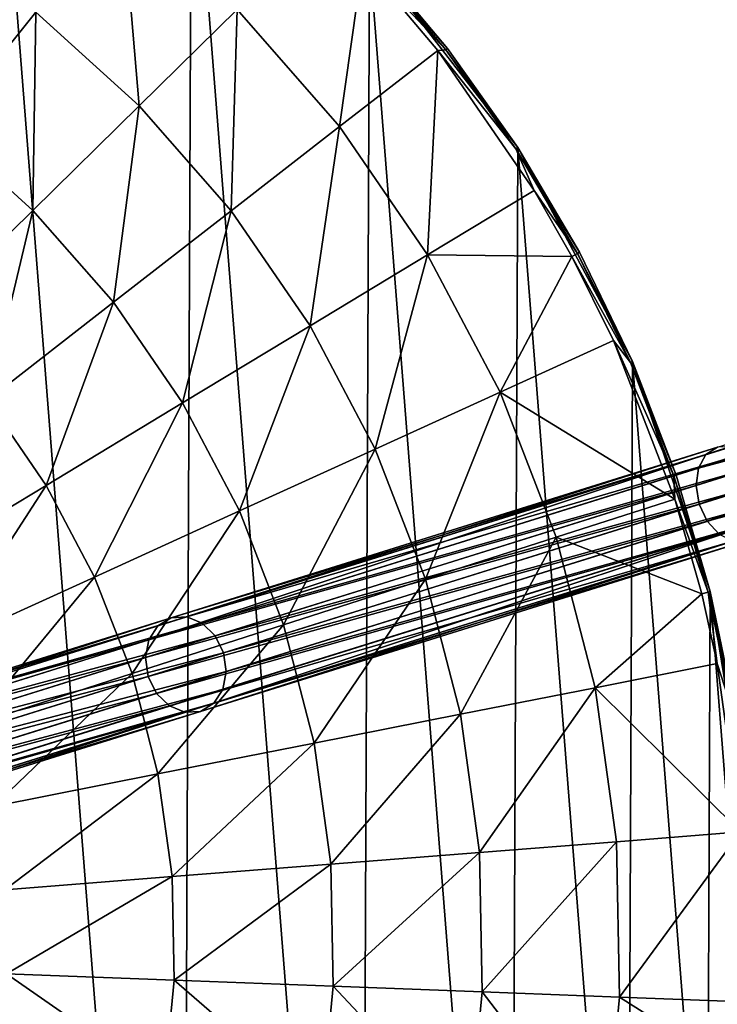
# Model space of a CAD drawing. Header units: millimetres. Extents: x 64 to 3333, y 103 to 3347.
# Tile 374 of 519: x 1765 to 1800, y 1775 to 1825. Entities that reach past the tile are written whole.
import ezdxf

# ---------------------------------------------------------------- set-up
doc = ezdxf.new("R2010")
doc.units = ezdxf.units.MM
doc.header["$LTSCALE"] = 25.4
doc.layers.get('0').update_dxf_attribs({"true_color": 0xff5454})

# ---------------------------------------------------------------- blocks, each defined once
blk = doc.blocks.new('SPIDER-6785-9743.STL')
at = {"color": 0}
mesh = blk.add_polyface(dxfattribs=at)
corners = [(1654.298, 1759.693, 1405.814), (1652.364, 1784.306, 1405.814), (1652.311, 1771.919, 1405.814), (1654.454, 1796.515, 1405.814), (1658.271, 1747.96, 1405.814), (1658.526, 1808.214, 1405.814), (1664.12, 1737.042, 1405.814), (1664.467, 1819.083, 1405.814), (1671.687, 1727.234, 1405.814), (1672.116, 1828.826, 1405.814), (1680.765, 1718.807, 1405.814), (1681.265, 1837.177, 1405.814), (1691.106, 1711.988, 1405.814), (1691.664, 1843.908, 1405.814), (1702.429, 1706.964, 1405.814), (1703.028, 1848.835, 1405.814), (1714.423, 1703.873, 1405.814), (1715.049, 1851.825, 1405.814), (1726.764, 1702.797, 1405.814), (1727.398, 1852.796, 1405.814), (1739.112, 1703.768, 1405.814), (1739.738, 1851.721, 1405.814), (1751.133, 1706.758, 1405.814), (1751.733, 1848.63, 1405.814), (1762.498, 1711.686, 1405.814), (1763.055, 1843.606, 1405.814), (1772.896, 1718.417, 1405.814), (1773.396, 1836.787, 1405.814), (1782.045, 1726.768, 1405.814), (1782.474, 1828.359, 1405.814), (1789.694, 1736.511, 1405.814), (1790.041, 1818.552, 1405.814), (1795.636, 1747.38, 1405.814), (1795.89, 1807.633, 1405.814), (1799.707, 1759.078, 1405.814), (1799.863, 1795.901, 1405.814), (1801.798, 1771.288, 1405.814), (1801.85, 1783.674, 1405.814)]
mesh.append_faces([[corners[k] for k in face] for face in [(0, 1, 2), (35, 36, 37)]], dxfattribs={"vtx0": -1, "color": 0})
mesh.append_faces([[corners[k] for k in face] for face in [(1, 0, 3), (3, 4, 5), (5, 6, 7), (7, 8, 9), (9, 10, 11), (11, 12, 13), (13, 14, 15), (15, 16, 17), (17, 18, 19), (19, 20, 21), (21, 22, 23), (23, 24, 25), (25, 26, 27), (27, 28, 29), (29, 30, 31), (31, 32, 33), (33, 34, 35)]], dxfattribs={"vtx0": -1, "vtx1": -1, "color": 0})
mesh.append_faces([[corners[k] for k in face] for face in [(3, 0, 4), (5, 4, 6), (7, 6, 8), (9, 8, 10), (11, 10, 12), (13, 12, 14), (15, 14, 16), (17, 16, 18), (19, 18, 20), (21, 20, 22), (23, 22, 24), (25, 24, 26), (27, 26, 28), (29, 28, 30), (31, 30, 32), (33, 32, 34), (35, 34, 36)]], dxfattribs={"vtx0": -1, "vtx2": -1, "color": 0})
mesh = blk.add_polyface(dxfattribs=at)
corners = [(1769.852, 1830.92, 1389.832), (1770.729, 1820.682, 1383.503), (1765.455, 1825.46, 1383.503), (1775.73, 1825.595, 1389.832)]
mesh.append_faces([[corners[k] for k in face] for face in [(0, 1, 2), (1, 0, 3)]], dxfattribs={"vtx0": -1, "color": 0})
mesh = blk.add_polyface(dxfattribs=at)
corners = [(1759.663, 1829.592, 1383.503), (1760.686, 1819.536, 1377.905), (1755.613, 1823.155, 1377.905), (1765.455, 1825.46, 1383.503)]
mesh.append_faces([[corners[k] for k in face] for face in [(0, 1, 2), (1, 0, 3)]], dxfattribs={"vtx0": -1, "color": 0})
mesh = blk.add_polyface(dxfattribs=at)
corners = [(1782.139, 1828.054, 1396.826), (1780.95, 1819.624, 1389.832), (1775.73, 1825.595, 1389.832)]
mesh.append_faces([[corners[k] for k in face] for face in [(0, 1, 2)]], dxfattribs={"color": 0})
mesh = blk.add_polyface(dxfattribs=at)
corners = [(1785.961, 1823.516, 1396.826), (1780.95, 1819.624, 1389.832), (1782.139, 1828.054, 1396.826)]
mesh.append_faces([[corners[k] for k in face] for face in [(0, 1, 2)]], dxfattribs={"color": 0})
mesh = blk.add_polyface(dxfattribs=at)
corners = [(1782.388, 1828.281, 1397.421), (1786.368, 1823.541, 1397.421), (1782.139, 1828.054, 1396.826)]
mesh.append_faces([[corners[k] for k in face] for face in [(0, 1, 2)]], dxfattribs={"color": 0})
mesh = blk.add_polyface(dxfattribs=at)
corners = [(1782.139, 1828.054, 1396.826), (1786.368, 1823.541, 1397.421), (1785.961, 1823.516, 1396.826)]
mesh.append_faces([[corners[k] for k in face] for face in [(0, 1, 2)]], dxfattribs={"color": 0})
mesh = blk.add_polyface(dxfattribs=at)
corners = [(1782.388, 1828.281, 1397.421), (1786.46, 1823.612, 1398.095), (1786.368, 1823.541, 1397.421), (1782.474, 1828.359, 1398.095)]
mesh.append_faces([[corners[k] for k in face] for face in [(0, 1, 2), (1, 0, 3)]], dxfattribs={"vtx0": -1, "color": 0})
mesh = blk.add_polyface(dxfattribs=at)
corners = [(1782.474, 1828.359, 1405.814), (1786.46, 1823.612, 1398.095), (1782.474, 1828.359, 1398.095)]
mesh.append_faces([[corners[k] for k in face] for face in [(0, 1, 2)]], dxfattribs={"color": 0})
mesh = blk.add_polyface(dxfattribs=at)
corners = [(1782.474, 1828.359, 1405.814), (1790.041, 1818.552, 1405.814), (1786.46, 1823.612, 1398.095)]
mesh.append_faces([[corners[k] for k in face] for face in [(0, 1, 2)]], dxfattribs={"color": 0})
mesh = blk.add_polyface(dxfattribs=at)
corners = [(1775.73, 1825.595, 1389.832), (1775.413, 1815.325, 1383.503), (1770.729, 1820.682, 1383.503), (1780.95, 1819.624, 1389.832)]
mesh.append_faces([[corners[k] for k in face] for face in [(0, 1, 2), (1, 0, 3)]], dxfattribs={"vtx0": -1, "color": 0})
mesh = blk.add_polyface(dxfattribs=at)
corners = [(1765.455, 1825.46, 1383.503), (1765.304, 1815.352, 1377.905), (1760.686, 1819.536, 1377.905), (1770.729, 1820.682, 1383.503)]
mesh.append_faces([[corners[k] for k in face] for face in [(0, 1, 2), (1, 0, 3)]], dxfattribs={"vtx0": -1, "color": 0})
mesh = blk.add_polyface(dxfattribs=at)
corners = [(1786.368, 1823.541, 1397.421), (1789.943, 1818.489, 1397.421), (1785.961, 1823.516, 1396.826)]
mesh.append_faces([[corners[k] for k in face] for face in [(0, 1, 2)]], dxfattribs={"color": 0})
mesh = blk.add_polyface(dxfattribs=at)
corners = [(1786.368, 1823.541, 1397.421), (1790.041, 1818.552, 1398.095), (1789.943, 1818.489, 1397.421), (1786.46, 1823.612, 1398.095)]
mesh.append_faces([[corners[k] for k in face] for face in [(0, 1, 2), (1, 0, 3)]], dxfattribs={"vtx0": -1, "color": 0})
mesh = blk.add_polyface(dxfattribs=at)
corners = [(1786.46, 1823.612, 1398.095), (1790.041, 1818.552, 1405.814), (1790.041, 1818.552, 1398.095)]
mesh.append_faces([[corners[k] for k in face] for face in [(0, 1, 2)]], dxfattribs={"color": 0})
mesh = blk.add_polyface(dxfattribs=at)
corners = [(1785.961, 1823.516, 1396.826), (1785.441, 1813.088, 1389.832), (1780.95, 1819.624, 1389.832), (1790.871, 1816.371, 1396.826)]
mesh.append_faces([[corners[k] for k in face] for face in [(0, 1, 2), (1, 0, 3)]], dxfattribs={"vtx0": -1, "color": 0})
mesh = blk.add_polyface(dxfattribs=at)
corners = [(1785.961, 1823.516, 1396.826), (1789.943, 1818.489, 1397.421), (1790.871, 1816.371, 1396.826)]
mesh.append_faces([[corners[k] for k in face] for face in [(0, 1, 2)]], dxfattribs={"color": 0})
mesh = blk.add_polyface(dxfattribs=at)
corners = [(1770.729, 1820.682, 1383.503), (1769.405, 1810.661, 1377.905), (1765.304, 1815.352, 1377.905), (1775.413, 1815.325, 1383.503)]
mesh.append_faces([[corners[k] for k in face] for face in [(0, 1, 2), (1, 0, 3)]], dxfattribs={"vtx0": -1, "color": 0})
mesh = blk.add_polyface(dxfattribs=at)
corners = [(1760.686, 1819.536, 1377.905), (1759.508, 1809.657, 1373.091), (1755.59, 1813.207, 1373.091), (1765.304, 1815.352, 1377.905)]
mesh.append_faces([[corners[k] for k in face] for face in [(0, 1, 2), (1, 0, 3)]], dxfattribs={"vtx0": -1, "color": 0})
mesh = blk.add_polyface(dxfattribs=at)
corners = [(1780.95, 1819.624, 1389.832), (1779.443, 1809.46, 1383.503), (1775.413, 1815.325, 1383.503), (1785.441, 1813.088, 1389.832)]
mesh.append_faces([[corners[k] for k in face] for face in [(0, 1, 2), (1, 0, 3)]], dxfattribs={"vtx0": -1, "color": 0})
mesh = blk.add_polyface(dxfattribs=at)
corners = [(1789.943, 1818.489, 1397.421), (1793.191, 1813.214, 1398.095), (1793.088, 1813.159, 1397.421), (1790.041, 1818.552, 1398.095)]
mesh.append_faces([[corners[k] for k in face] for face in [(0, 1, 2), (1, 0, 3)]], dxfattribs={"vtx0": -1, "color": 0})
mesh = blk.add_polyface(dxfattribs=at)
corners = [(1790.041, 1818.552, 1405.814), (1795.89, 1807.633, 1405.814), (1795.89, 1807.633, 1398.095)]
mesh.append_faces([[corners[k] for k in face] for face in [(0, 1, 2)]], dxfattribs={"color": 0})
mesh = blk.add_polyface(dxfattribs=at)
corners = [(1790.041, 1818.552, 1405.814), (1795.89, 1807.633, 1398.095), (1793.191, 1813.214, 1398.095)]
mesh.append_faces([[corners[k] for k in face] for face in [(0, 1, 2)]], dxfattribs={"color": 0})
mesh = blk.add_polyface(dxfattribs=at)
corners = [(1790.041, 1818.552, 1405.814), (1793.191, 1813.214, 1398.095), (1790.041, 1818.552, 1398.095)]
mesh.append_faces([[corners[k] for k in face] for face in [(0, 1, 2)]], dxfattribs={"color": 0})
mesh = blk.add_polyface(dxfattribs=at)
corners = [(1789.943, 1818.489, 1397.421), (1793.088, 1813.159, 1397.421), (1790.871, 1816.371, 1396.826)]
mesh.append_faces([[corners[k] for k in face] for face in [(0, 1, 2)]], dxfattribs={"color": 0})
mesh = blk.add_polyface(dxfattribs=at)
corners = [(1792.792, 1813, 1396.826), (1785.441, 1813.088, 1389.832), (1790.871, 1816.371, 1396.826)]
mesh.append_faces([[corners[k] for k in face] for face in [(0, 1, 2)]], dxfattribs={"color": 0})
mesh = blk.add_polyface(dxfattribs=at)
corners = [(1790.871, 1816.371, 1396.826), (1793.088, 1813.159, 1397.421), (1792.792, 1813, 1396.826)]
mesh.append_faces([[corners[k] for k in face] for face in [(0, 1, 2)]], dxfattribs={"color": 0})
mesh = blk.add_polyface(dxfattribs=at)
corners = [(1765.304, 1815.352, 1377.905), (1762.988, 1805.677, 1373.091), (1759.508, 1809.657, 1373.091), (1769.405, 1810.661, 1377.905)]
mesh.append_faces([[corners[k] for k in face] for face in [(0, 1, 2), (1, 0, 3)]], dxfattribs={"vtx0": -1, "color": 0})
mesh = blk.add_polyface(dxfattribs=at)
corners = [(1775.413, 1815.325, 1383.503), (1772.934, 1805.525, 1377.905), (1769.405, 1810.661, 1377.905), (1779.443, 1809.46, 1383.503)]
mesh.append_faces([[corners[k] for k in face] for face in [(0, 1, 2), (1, 0, 3)]], dxfattribs={"vtx0": -1, "color": 0})
mesh = blk.add_polyface(dxfattribs=at)
corners = [(1785.441, 1813.088, 1389.832), (1782.765, 1803.167, 1383.503), (1779.443, 1809.46, 1383.503), (1789.144, 1806.074, 1389.832)]
mesh.append_faces([[corners[k] for k in face] for face in [(0, 1, 2), (1, 0, 3)]], dxfattribs={"vtx0": -1, "color": 0})
mesh = blk.add_polyface(dxfattribs=at)
corners = [(1792.792, 1813, 1396.826), (1789.144, 1806.074, 1389.832), (1785.441, 1813.088, 1389.832)]
mesh.append_faces([[corners[k] for k in face] for face in [(0, 1, 2)]], dxfattribs={"color": 0})
mesh = blk.add_polyface(dxfattribs=at)
corners = [(1794.918, 1808.705, 1396.826), (1789.144, 1806.074, 1389.832), (1792.792, 1813, 1396.826)]
mesh.append_faces([[corners[k] for k in face] for face in [(0, 1, 2)]], dxfattribs={"color": 0})
mesh = blk.add_polyface(dxfattribs=at)
corners = [(1793.088, 1813.159, 1397.421), (1795.783, 1807.587, 1397.421), (1792.792, 1813, 1396.826)]
mesh.append_faces([[corners[k] for k in face] for face in [(0, 1, 2)]], dxfattribs={"color": 0})
mesh = blk.add_polyface(dxfattribs=at)
corners = [(1792.792, 1813, 1396.826), (1795.783, 1807.587, 1397.421), (1794.918, 1808.705, 1396.826)]
mesh.append_faces([[corners[k] for k in face] for face in [(0, 1, 2)]], dxfattribs={"color": 0})
mesh = blk.add_polyface(dxfattribs=at)
corners = [(1793.088, 1813.159, 1397.421), (1795.89, 1807.633, 1398.095), (1795.783, 1807.587, 1397.421), (1793.191, 1813.214, 1398.095)]
mesh.append_faces([[corners[k] for k in face] for face in [(0, 1, 2), (1, 0, 3)]], dxfattribs={"vtx0": -1, "color": 0})
mesh = blk.add_polyface(dxfattribs=at)
corners = [(1769.405, 1810.661, 1377.905), (1765.982, 1801.32, 1373.091), (1762.988, 1805.677, 1373.091), (1772.934, 1805.525, 1377.905)]
mesh.append_faces([[corners[k] for k in face] for face in [(0, 1, 2), (1, 0, 3)]], dxfattribs={"vtx0": -1, "color": 0})
mesh = blk.add_polyface(dxfattribs=at)
corners = [(1779.443, 1809.46, 1383.503), (1775.844, 1800.014, 1377.905), (1772.934, 1805.525, 1377.905), (1782.765, 1803.167, 1383.503)]
mesh.append_faces([[corners[k] for k in face] for face in [(0, 1, 2), (1, 0, 3)]], dxfattribs={"vtx0": -1, "color": 0})
mesh = blk.add_polyface(dxfattribs=at)
corners = [(1799.641, 1802.889, 1224.807), (1819.405, 1809.264, 1207.321), (1818.876, 1808.899, 1206.587), (1800.224, 1803.27, 1225.489)]
mesh.append_faces([[corners[k] for k in face] for face in [(0, 1, 2), (1, 0, 3)]], dxfattribs={"vtx0": -1, "color": 0})
mesh = blk.add_polyface(dxfattribs=at)
corners = [(1789.144, 1806.074, 1389.832), (1798.047, 1800.62, 1396.826), (1792.007, 1798.677, 1389.832), (1794.918, 1808.705, 1396.826)]
mesh.append_faces([[corners[k] for k in face] for face in [(0, 1, 2), (1, 0, 3)]], dxfattribs={"vtx0": -1, "color": 0})
mesh = blk.add_polyface(dxfattribs=at)
corners = [(1794.918, 1808.705, 1396.826), (1798.009, 1801.812, 1397.421), (1798.047, 1800.62, 1396.826)]
mesh.append_faces([[corners[k] for k in face] for face in [(0, 1, 2)]], dxfattribs={"color": 0})
mesh = blk.add_polyface(dxfattribs=at)
corners = [(1794.918, 1808.705, 1396.826), (1795.783, 1807.587, 1397.421), (1798.009, 1801.812, 1397.421)]
mesh.append_faces([[corners[k] for k in face] for face in [(0, 1, 2)]], dxfattribs={"color": 0})
mesh = blk.add_polyface(dxfattribs=at)
corners = [(1799.261, 1802.202, 1224.228), (1818.876, 1808.899, 1206.587), (1818.541, 1808.226, 1205.965), (1799.641, 1802.889, 1224.807)]
mesh.append_faces([[corners[k] for k in face] for face in [(0, 1, 2), (1, 0, 3)]], dxfattribs={"vtx0": -1, "color": 0})
mesh = blk.add_polyface(dxfattribs=at)
corners = [(1799.261, 1802.202, 1224.228), (1818.451, 1807.349, 1205.549), (1799.14, 1801.315, 1223.841), (1818.541, 1808.226, 1205.965)]
mesh.append_faces([[corners[k] for k in face] for face in [(0, 1, 2), (1, 0, 3)]], dxfattribs={"vtx0": -1, "color": 0})
mesh = blk.add_polyface(dxfattribs=at)
corners = [(1795.783, 1807.587, 1397.421), (1798.119, 1801.849, 1398.095), (1798.009, 1801.812, 1397.421), (1795.89, 1807.633, 1398.095)]
mesh.append_faces([[corners[k] for k in face] for face in [(0, 1, 2), (1, 0, 3)]], dxfattribs={"vtx0": -1, "color": 0})
mesh = blk.add_polyface(dxfattribs=at)
corners = [(1795.89, 1807.633, 1405.814), (1799.863, 1795.901, 1405.814), (1799.863, 1795.901, 1398.095)]
mesh.append_faces([[corners[k] for k in face] for face in [(0, 1, 2)]], dxfattribs={"color": 0})
mesh = blk.add_polyface(dxfattribs=at)
corners = [(1795.89, 1807.633, 1405.814), (1799.863, 1795.901, 1398.095), (1798.119, 1801.849, 1398.095)]
mesh.append_faces([[corners[k] for k in face] for face in [(0, 1, 2)]], dxfattribs={"color": 0})
mesh = blk.add_polyface(dxfattribs=at)
corners = [(1795.89, 1807.633, 1405.814), (1798.119, 1801.849, 1398.095), (1795.89, 1807.633, 1398.095)]
mesh.append_faces([[corners[k] for k in face] for face in [(0, 1, 2)]], dxfattribs={"color": 0})
mesh = blk.add_polyface(dxfattribs=at)
corners = [(1818.451, 1807.349, 1205.549), (1799.298, 1800.362, 1223.705), (1799.14, 1801.315, 1223.841), (1818.62, 1806.399, 1205.403)]
mesh.append_faces([[corners[k] for k in face] for face in [(0, 1, 2), (1, 0, 3)]], dxfattribs={"vtx0": -1, "color": 0})
mesh = blk.add_polyface(dxfattribs=at)
corners = [(1789.144, 1806.074, 1389.832), (1785.333, 1796.531, 1383.503), (1782.765, 1803.167, 1383.503), (1792.007, 1798.677, 1389.832)]
mesh.append_faces([[corners[k] for k in face] for face in [(0, 1, 2), (1, 0, 3)]], dxfattribs={"vtx0": -1, "color": 0})
mesh = blk.add_polyface(dxfattribs=at)
corners = [(1818.62, 1806.399, 1205.403), (1799.711, 1799.489, 1223.841), (1799.298, 1800.362, 1223.705), (1819.021, 1805.522, 1205.549)]
mesh.append_faces([[corners[k] for k in face] for face in [(0, 1, 2), (1, 0, 3)]], dxfattribs={"vtx0": -1, "color": 0})
mesh = blk.add_polyface(dxfattribs=at)
corners = [(1762.988, 1805.677, 1373.091), (1758.653, 1796.889, 1369.111), (1756.223, 1800.425, 1369.111), (1765.982, 1801.32, 1373.091)]
mesh.append_faces([[corners[k] for k in face] for face in [(0, 1, 2), (1, 0, 3)]], dxfattribs={"vtx0": -1, "color": 0})
mesh = blk.add_polyface(dxfattribs=at)
corners = [(1772.934, 1805.525, 1377.905), (1768.449, 1796.645, 1373.091), (1765.982, 1801.32, 1373.091), (1775.844, 1800.014, 1377.905)]
mesh.append_faces([[corners[k] for k in face] for face in [(0, 1, 2), (1, 0, 3)]], dxfattribs={"vtx0": -1, "color": 0})
mesh = blk.add_polyface(dxfattribs=at)
corners = [(1819.595, 1804.852, 1205.965), (1799.711, 1799.489, 1223.841), (1819.021, 1805.522, 1205.549), (1800.315, 1798.828, 1224.228)]
mesh.append_faces([[corners[k] for k in face] for face in [(0, 1, 2), (1, 0, 3)]], dxfattribs={"vtx0": -1, "color": 0})
mesh = blk.add_polyface(dxfattribs=at)
corners = [(1771.68, 1794.152, 1258.288), (1800.224, 1803.27, 1225.489), (1799.641, 1802.889, 1224.807), (1772.359, 1794.563, 1258.856)]
mesh.append_faces([[corners[k] for k in face] for face in [(0, 1, 2), (1, 0, 3)]], dxfattribs={"vtx0": -1, "color": 0})
mesh = blk.add_polyface(dxfattribs=at)
corners = [(1772.359, 1794.563, 1258.856), (1800.92, 1803.289, 1226.172), (1800.224, 1803.27, 1225.489), (1773.15, 1794.611, 1259.424)]
mesh.append_faces([[corners[k] for k in face] for face in [(0, 1, 2), (1, 0, 3)]], dxfattribs={"vtx0": -1, "color": 0})
mesh = blk.add_polyface(dxfattribs=at)
corners = [(1773.15, 1794.611, 1259.424), (1801.624, 1802.941, 1226.751), (1800.92, 1803.289, 1226.172), (1773.935, 1794.289, 1259.905)]
mesh.append_faces([[corners[k] for k in face] for face in [(0, 1, 2), (1, 0, 3)]], dxfattribs={"vtx0": -1, "color": 0})
mesh = blk.add_polyface(dxfattribs=at)
corners = [(1773.935, 1794.289, 1259.905), (1802.228, 1802.28, 1227.138), (1801.624, 1802.941, 1226.751), (1774.593, 1793.645, 1260.226)]
mesh.append_faces([[corners[k] for k in face] for face in [(0, 1, 2), (1, 0, 3)]], dxfattribs={"vtx0": -1, "color": 0})
mesh = blk.add_polyface(dxfattribs=at)
corners = [(1782.765, 1803.167, 1383.503), (1778.093, 1794.203, 1377.905), (1775.844, 1800.014, 1377.905), (1785.333, 1796.531, 1383.503)]
mesh.append_faces([[corners[k] for k in face] for face in [(0, 1, 2), (1, 0, 3)]], dxfattribs={"vtx0": -1, "color": 0})
mesh = blk.add_polyface(dxfattribs=at)
corners = [(1771.219, 1793.44, 1257.807), (1799.641, 1802.889, 1224.807), (1799.261, 1802.202, 1224.228), (1771.68, 1794.152, 1258.288)]
mesh.append_faces([[corners[k] for k in face] for face in [(0, 1, 2), (1, 0, 3)]], dxfattribs={"vtx0": -1, "color": 0})
mesh = blk.add_polyface(dxfattribs=at)
corners = [(1771.219, 1793.44, 1257.807), (1799.14, 1801.315, 1223.841), (1771.044, 1792.536, 1257.485), (1799.261, 1802.202, 1224.228)]
mesh.append_faces([[corners[k] for k in face] for face in [(0, 1, 2), (1, 0, 3)]], dxfattribs={"vtx0": -1, "color": 0})
mesh = blk.add_polyface(dxfattribs=at)
corners = [(1802.641, 1801.406, 1227.274), (1774.593, 1793.645, 1260.226), (1775.025, 1792.777, 1260.339), (1802.228, 1802.28, 1227.138)]
mesh.append_faces([[corners[k] for k in face] for face in [(0, 1, 2), (1, 0, 3)]], dxfattribs={"vtx0": -1, "color": 0})
mesh = blk.add_polyface(dxfattribs=at)
corners = [(1798.009, 1801.812, 1397.421), (1799.863, 1795.901, 1398.095), (1799.749, 1795.873, 1397.421), (1798.119, 1801.849, 1398.095)]
mesh.append_faces([[corners[k] for k in face] for face in [(0, 1, 2), (1, 0, 3)]], dxfattribs={"vtx0": -1, "color": 0})
mesh = blk.add_polyface(dxfattribs=at)
corners = [(1798.009, 1801.812, 1397.421), (1799.749, 1795.873, 1397.421), (1798.047, 1800.62, 1396.826)]
mesh.append_faces([[corners[k] for k in face] for face in [(0, 1, 2)]], dxfattribs={"color": 0})
mesh = blk.add_polyface(dxfattribs=at)
corners = [(1765.982, 1801.32, 1373.091), (1760.656, 1793.094, 1369.111), (1758.653, 1796.889, 1369.111), (1768.449, 1796.645, 1373.091)]
mesh.append_faces([[corners[k] for k in face] for face in [(0, 1, 2), (1, 0, 3)]], dxfattribs={"vtx0": -1, "color": 0})
mesh = blk.add_polyface(dxfattribs=at)
corners = [(1771.044, 1792.536, 1257.485), (1799.298, 1800.362, 1223.705), (1771.183, 1791.577, 1257.372), (1799.14, 1801.315, 1223.841)]
mesh.append_faces([[corners[k] for k in face] for face in [(0, 1, 2), (1, 0, 3)]], dxfattribs={"vtx0": -1, "color": 0})
mesh = blk.add_polyface(dxfattribs=at)
corners = [(1802.799, 1800.453, 1227.138), (1775.025, 1792.777, 1260.339), (1775.164, 1791.818, 1260.226), (1802.641, 1801.406, 1227.274)]
mesh.append_faces([[corners[k] for k in face] for face in [(0, 1, 2), (1, 0, 3)]], dxfattribs={"vtx0": -1, "color": 0})
mesh = blk.add_polyface(dxfattribs=at)
corners = [(1802.679, 1799.566, 1226.751), (1775.164, 1791.818, 1260.226), (1774.989, 1790.914, 1259.905), (1802.799, 1800.453, 1227.138)]
mesh.append_faces([[corners[k] for k in face] for face in [(0, 1, 2), (1, 0, 3)]], dxfattribs={"vtx0": -1, "color": 0})
mesh = blk.add_polyface(dxfattribs=at)
corners = [(1798.047, 1800.62, 1396.826), (1799.423, 1795.791, 1396.826), (1792.007, 1798.677, 1389.832)]
mesh.append_faces([[corners[k] for k in face] for face in [(0, 1, 2)]], dxfattribs={"color": 0})
mesh = blk.add_polyface(dxfattribs=at)
corners = [(1798.047, 1800.62, 1396.826), (1799.749, 1795.873, 1397.421), (1799.423, 1795.791, 1396.826)]
mesh.append_faces([[corners[k] for k in face] for face in [(0, 1, 2)]], dxfattribs={"color": 0})
mesh = blk.add_polyface(dxfattribs=at)
corners = [(1775.844, 1800.014, 1377.905), (1770.358, 1791.715, 1373.091), (1768.449, 1796.645, 1373.091), (1778.093, 1794.203, 1377.905)]
mesh.append_faces([[corners[k] for k in face] for face in [(0, 1, 2), (1, 0, 3)]], dxfattribs={"vtx0": -1, "color": 0})
mesh = blk.add_polyface(dxfattribs=at)
corners = [(1771.183, 1791.577, 1257.372), (1799.711, 1799.489, 1223.841), (1771.615, 1790.71, 1257.485), (1799.298, 1800.362, 1223.705)]
mesh.append_faces([[corners[k] for k in face] for face in [(0, 1, 2), (1, 0, 3)]], dxfattribs={"vtx0": -1, "color": 0})
mesh = blk.add_polyface(dxfattribs=at)
corners = [(1800.315, 1798.828, 1224.228), (1771.615, 1790.71, 1257.485), (1799.711, 1799.489, 1223.841), (1772.273, 1790.066, 1257.807)]
mesh.append_faces([[corners[k] for k in face] for face in [(0, 1, 2), (1, 0, 3)]], dxfattribs={"vtx0": -1, "color": 0})
mesh = blk.add_polyface(dxfattribs=at)
corners = [(1802.679, 1799.566, 1226.751), (1774.528, 1790.202, 1259.424), (1802.298, 1798.879, 1226.172), (1774.989, 1790.914, 1259.905)]
mesh.append_faces([[corners[k] for k in face] for face in [(0, 1, 2), (1, 0, 3)]], dxfattribs={"vtx0": -1, "color": 0})
mesh = blk.add_polyface(dxfattribs=at)
corners = [(1801.019, 1798.48, 1224.807), (1772.273, 1790.066, 1257.807), (1800.315, 1798.828, 1224.228), (1773.058, 1789.743, 1258.288)]
mesh.append_faces([[corners[k] for k in face] for face in [(0, 1, 2), (1, 0, 3)]], dxfattribs={"vtx0": -1, "color": 0})
mesh = blk.add_polyface(dxfattribs=at)
corners = [(1801.715, 1798.498, 1225.489), (1773.058, 1789.743, 1258.288), (1801.019, 1798.48, 1224.807), (1773.85, 1789.791, 1258.856)]
mesh.append_faces([[corners[k] for k in face] for face in [(0, 1, 2), (1, 0, 3)]], dxfattribs={"vtx0": -1, "color": 0})
mesh = blk.add_polyface(dxfattribs=at)
corners = [(1802.298, 1798.879, 1226.172), (1773.85, 1789.791, 1258.856), (1801.715, 1798.498, 1225.489), (1774.528, 1790.202, 1259.424)]
mesh.append_faces([[corners[k] for k in face] for face in [(0, 1, 2), (1, 0, 3)]], dxfattribs={"vtx0": -1, "color": 0})
mesh = blk.add_polyface(dxfattribs=at)
corners = [(1792.007, 1798.677, 1389.832), (1787.114, 1789.642, 1383.503), (1785.333, 1796.531, 1383.503), (1793.992, 1790.999, 1389.832)]
mesh.append_faces([[corners[k] for k in face] for face in [(0, 1, 2), (1, 0, 3)]], dxfattribs={"vtx0": -1, "color": 0})
mesh = blk.add_polyface(dxfattribs=at)
corners = [(1792.007, 1798.677, 1389.832), (1799.423, 1795.791, 1396.826), (1793.992, 1790.999, 1389.832)]
mesh.append_faces([[corners[k] for k in face] for face in [(0, 1, 2)]], dxfattribs={"color": 0})
mesh = blk.add_polyface(dxfattribs=at)
corners = [(1768.449, 1796.645, 1373.091), (1762.205, 1789.093, 1369.111), (1760.656, 1793.094, 1369.111), (1770.358, 1791.715, 1373.091)]
mesh.append_faces([[corners[k] for k in face] for face in [(0, 1, 2), (1, 0, 3)]], dxfattribs={"vtx0": -1, "color": 0})
mesh = blk.add_polyface(dxfattribs=at)
corners = [(1785.333, 1796.531, 1383.503), (1779.653, 1788.17, 1377.905), (1778.093, 1794.203, 1377.905), (1787.114, 1789.642, 1383.503)]
mesh.append_faces([[corners[k] for k in face] for face in [(0, 1, 2), (1, 0, 3)]], dxfattribs={"vtx0": -1, "color": 0})
mesh = blk.add_polyface(dxfattribs=at)
corners = [(1799.749, 1795.873, 1397.421), (1801.109, 1789.829, 1398.095), (1800.994, 1789.81, 1397.421), (1799.863, 1795.901, 1398.095)]
mesh.append_faces([[corners[k] for k in face] for face in [(0, 1, 2), (1, 0, 3)]], dxfattribs={"vtx0": -1, "color": 0})
mesh = blk.add_polyface(dxfattribs=at)
corners = [(1799.863, 1795.901, 1405.814), (1801.85, 1783.674, 1405.814), (1801.109, 1789.829, 1398.095)]
mesh.append_faces([[corners[k] for k in face] for face in [(0, 1, 2)]], dxfattribs={"color": 0})
mesh = blk.add_polyface(dxfattribs=at)
corners = [(1799.863, 1795.901, 1405.814), (1801.109, 1789.829, 1398.095), (1799.863, 1795.901, 1398.095)]
mesh.append_faces([[corners[k] for k in face] for face in [(0, 1, 2)]], dxfattribs={"color": 0})
mesh = blk.add_polyface(dxfattribs=at)
corners = [(1799.423, 1795.791, 1396.826), (1800.217, 1792.227, 1396.826), (1793.992, 1790.999, 1389.832)]
mesh.append_faces([[corners[k] for k in face] for face in [(0, 1, 2)]], dxfattribs={"color": 0})
mesh = blk.add_polyface(dxfattribs=at)
corners = [(1799.749, 1795.873, 1397.421), (1800.217, 1792.227, 1396.826), (1799.423, 1795.791, 1396.826)]
mesh.append_faces([[corners[k] for k in face] for face in [(0, 1, 2)]], dxfattribs={"color": 0})
mesh = blk.add_polyface(dxfattribs=at)
corners = [(1799.749, 1795.873, 1397.421), (1800.994, 1789.81, 1397.421), (1800.217, 1792.227, 1396.826)]
mesh.append_faces([[corners[k] for k in face] for face in [(0, 1, 2)]], dxfattribs={"color": 0})
mesh = blk.add_polyface(dxfattribs=at)
corners = [(1752.225, 1788.073, 1291.638), (1772.359, 1794.563, 1258.856), (1771.68, 1794.152, 1258.288), (1752.988, 1788.511, 1292.058)]
mesh.append_faces([[corners[k] for k in face] for face in [(0, 1, 2), (1, 0, 3)]], dxfattribs={"vtx0": -1, "color": 0})
mesh = blk.add_polyface(dxfattribs=at)
corners = [(1752.988, 1788.511, 1292.058), (1773.15, 1794.611, 1259.424), (1772.359, 1794.563, 1258.856), (1753.866, 1788.586, 1292.478)]
mesh.append_faces([[corners[k] for k in face] for face in [(0, 1, 2), (1, 0, 3)]], dxfattribs={"vtx0": -1, "color": 0})
mesh = blk.add_polyface(dxfattribs=at)
corners = [(1753.866, 1788.586, 1292.478), (1773.935, 1794.289, 1259.905), (1773.15, 1794.611, 1259.424), (1754.723, 1788.286, 1292.834)]
mesh.append_faces([[corners[k] for k in face] for face in [(0, 1, 2), (1, 0, 3)]], dxfattribs={"vtx0": -1, "color": 0})
mesh = blk.add_polyface(dxfattribs=at)
corners = [(1752.225, 1788.073, 1291.638), (1771.219, 1793.44, 1257.807), (1751.691, 1787.339, 1291.282), (1771.68, 1794.152, 1258.288)]
mesh.append_faces([[corners[k] for k in face] for face in [(0, 1, 2), (1, 0, 3)]], dxfattribs={"vtx0": -1, "color": 0})
mesh = blk.add_polyface(dxfattribs=at)
corners = [(1754.723, 1788.286, 1292.834), (1774.593, 1793.645, 1260.226), (1773.935, 1794.289, 1259.905), (1755.429, 1787.657, 1293.072)]
mesh.append_faces([[corners[k] for k in face] for face in [(0, 1, 2), (1, 0, 3)]], dxfattribs={"vtx0": -1, "color": 0})
mesh = blk.add_polyface(dxfattribs=at)
corners = [(1778.093, 1794.203, 1377.905), (1771.681, 1786.597, 1373.091), (1770.358, 1791.715, 1373.091), (1779.653, 1788.17, 1377.905)]
mesh.append_faces([[corners[k] for k in face] for face in [(0, 1, 2), (1, 0, 3)]], dxfattribs={"vtx0": -1, "color": 0})
mesh = blk.add_polyface(dxfattribs=at)
corners = [(1751.691, 1787.339, 1291.282), (1771.044, 1792.536, 1257.485), (1751.468, 1786.419, 1291.044), (1771.219, 1793.44, 1257.807)]
mesh.append_faces([[corners[k] for k in face] for face in [(0, 1, 2), (1, 0, 3)]], dxfattribs={"vtx0": -1, "color": 0})
mesh = blk.add_polyface(dxfattribs=at)
corners = [(1775.025, 1792.777, 1260.339), (1755.429, 1787.657, 1293.072), (1755.878, 1786.795, 1293.156), (1774.593, 1793.645, 1260.226)]
mesh.append_faces([[corners[k] for k in face] for face in [(0, 1, 2), (1, 0, 3)]], dxfattribs={"vtx0": -1, "color": 0})
mesh = blk.add_polyface(dxfattribs=at)
corners = [(1751.468, 1786.419, 1291.044), (1771.183, 1791.577, 1257.372), (1751.59, 1785.455, 1290.96), (1771.044, 1792.536, 1257.485)]
mesh.append_faces([[corners[k] for k in face] for face in [(0, 1, 2), (1, 0, 3)]], dxfattribs={"vtx0": -1, "color": 0})
mesh = blk.add_polyface(dxfattribs=at)
corners = [(1775.164, 1791.818, 1260.226), (1755.878, 1786.795, 1293.156), (1756, 1785.831, 1293.072), (1775.025, 1792.777, 1260.339)]
mesh.append_faces([[corners[k] for k in face] for face in [(0, 1, 2), (1, 0, 3)]], dxfattribs={"vtx0": -1, "color": 0})
mesh = blk.add_polyface(dxfattribs=at)
corners = [(1793.992, 1790.999, 1389.832), (1801.398, 1783.639, 1396.826), (1795.072, 1783.142, 1389.832), (1800.217, 1792.227, 1396.826)]
mesh.append_faces([[corners[k] for k in face] for face in [(0, 1, 2), (1, 0, 3)]], dxfattribs={"vtx0": -1, "color": 0})
mesh = blk.add_polyface(dxfattribs=at)
corners = [(1800.217, 1792.227, 1396.826), (1800.994, 1789.81, 1397.421), (1801.398, 1783.639, 1396.826)]
mesh.append_faces([[corners[k] for k in face] for face in [(0, 1, 2)]], dxfattribs={"color": 0})
mesh = blk.add_polyface(dxfattribs=at)
corners = [(1751.59, 1785.455, 1290.96), (1771.615, 1790.71, 1257.485), (1752.039, 1784.593, 1291.044), (1771.183, 1791.577, 1257.372)]
mesh.append_faces([[corners[k] for k in face] for face in [(0, 1, 2), (1, 0, 3)]], dxfattribs={"vtx0": -1, "color": 0})
mesh = blk.add_polyface(dxfattribs=at)
corners = [(1774.989, 1790.914, 1259.905), (1756, 1785.831, 1293.072), (1755.777, 1784.911, 1292.834), (1775.164, 1791.818, 1260.226)]
mesh.append_faces([[corners[k] for k in face] for face in [(0, 1, 2), (1, 0, 3)]], dxfattribs={"vtx0": -1, "color": 0})
mesh = blk.add_polyface(dxfattribs=at)
corners = [(1770.358, 1791.715, 1373.091), (1763.279, 1784.939, 1369.111), (1762.205, 1789.093, 1369.111), (1771.681, 1786.597, 1373.091)]
mesh.append_faces([[corners[k] for k in face] for face in [(0, 1, 2), (1, 0, 3)]], dxfattribs={"vtx0": -1, "color": 0})
mesh = blk.add_polyface(dxfattribs=at)
corners = [(1774.528, 1790.202, 1259.424), (1755.777, 1784.911, 1292.834), (1755.243, 1784.177, 1292.478), (1774.989, 1790.914, 1259.905)]
mesh.append_faces([[corners[k] for k in face] for face in [(0, 1, 2), (1, 0, 3)]], dxfattribs={"vtx0": -1, "color": 0})
mesh = blk.add_polyface(dxfattribs=at)
corners = [(1793.992, 1790.999, 1389.832), (1788.083, 1782.592, 1383.503), (1787.114, 1789.642, 1383.503), (1795.072, 1783.142, 1389.832)]
mesh.append_faces([[corners[k] for k in face] for face in [(0, 1, 2), (1, 0, 3)]], dxfattribs={"vtx0": -1, "color": 0})
mesh = blk.add_polyface(dxfattribs=at)
corners = [(1772.273, 1790.066, 1257.807), (1752.039, 1784.593, 1291.044), (1771.615, 1790.71, 1257.485), (1752.745, 1783.964, 1291.282)]
mesh.append_faces([[corners[k] for k in face] for face in [(0, 1, 2), (1, 0, 3)]], dxfattribs={"vtx0": -1, "color": 0})
mesh = blk.add_polyface(dxfattribs=at)
corners = [(1773.058, 1789.743, 1258.288), (1752.745, 1783.964, 1291.282), (1772.273, 1790.066, 1257.807), (1753.603, 1783.664, 1291.638)]
mesh.append_faces([[corners[k] for k in face] for face in [(0, 1, 2), (1, 0, 3)]], dxfattribs={"vtx0": -1, "color": 0})
mesh = blk.add_polyface(dxfattribs=at)
corners = [(1774.528, 1790.202, 1259.424), (1754.48, 1783.739, 1292.058), (1773.85, 1789.791, 1258.856), (1755.243, 1784.177, 1292.478)]
mesh.append_faces([[corners[k] for k in face] for face in [(0, 1, 2), (1, 0, 3)]], dxfattribs={"vtx0": -1, "color": 0})
mesh = blk.add_polyface(dxfattribs=at)
corners = [(1773.85, 1789.791, 1258.856), (1753.603, 1783.664, 1291.638), (1773.058, 1789.743, 1258.288), (1754.48, 1783.739, 1292.058)]
mesh.append_faces([[corners[k] for k in face] for face in [(0, 1, 2), (1, 0, 3)]], dxfattribs={"vtx0": -1, "color": 0})
mesh = blk.add_polyface(dxfattribs=at)
corners = [(1787.114, 1789.642, 1383.503), (1780.501, 1781.996, 1377.905), (1779.653, 1788.17, 1377.905), (1788.083, 1782.592, 1383.503)]
mesh.append_faces([[corners[k] for k in face] for face in [(0, 1, 2), (1, 0, 3)]], dxfattribs={"vtx0": -1, "color": 0})
mesh = blk.add_polyface(dxfattribs=at)
corners = [(1779.653, 1788.17, 1377.905), (1772.401, 1781.359, 1373.091), (1771.681, 1786.597, 1373.091), (1780.501, 1781.996, 1377.905)]
mesh.append_faces([[corners[k] for k in face] for face in [(0, 1, 2), (1, 0, 3)]], dxfattribs={"vtx0": -1, "color": 0})
mesh = blk.add_polyface(dxfattribs=at)
corners = [(1771.681, 1786.597, 1373.091), (1763.863, 1780.688, 1369.111), (1763.279, 1784.939, 1369.111), (1772.401, 1781.359, 1373.091)]
mesh.append_faces([[corners[k] for k in face] for face in [(0, 1, 2), (1, 0, 3)]], dxfattribs={"vtx0": -1, "color": 0})
mesh = blk.add_polyface(dxfattribs=at)
corners = [(1795.233, 1775.212, 1389.832), (1801.398, 1783.639, 1396.826), (1801.573, 1774.972, 1396.826), (1795.072, 1783.142, 1389.832)]
mesh.append_faces([[corners[k] for k in face] for face in [(0, 1, 2), (1, 0, 3)]], dxfattribs={"vtx0": -1, "color": 0})
mesh = blk.add_polyface(dxfattribs=at)
corners = [(1795.072, 1783.142, 1389.832), (1788.228, 1775.478, 1383.503), (1788.083, 1782.592, 1383.503), (1795.233, 1775.212, 1389.832)]
mesh.append_faces([[corners[k] for k in face] for face in [(0, 1, 2), (1, 0, 3)]], dxfattribs={"vtx0": -1, "color": 0})
mesh = blk.add_polyface(dxfattribs=at)
corners = [(1788.083, 1782.592, 1383.503), (1780.628, 1775.766, 1377.905), (1780.501, 1781.996, 1377.905), (1788.228, 1775.478, 1383.503)]
mesh.append_faces([[corners[k] for k in face] for face in [(0, 1, 2), (1, 0, 3)]], dxfattribs={"vtx0": -1, "color": 0})
mesh = blk.add_polyface(dxfattribs=at)
corners = [(1780.501, 1781.996, 1377.905), (1772.508, 1776.074, 1373.091), (1772.401, 1781.359, 1373.091), (1780.628, 1775.766, 1377.905)]
mesh.append_faces([[corners[k] for k in face] for face in [(0, 1, 2), (1, 0, 3)]], dxfattribs={"vtx0": -1, "color": 0})
mesh = blk.add_polyface(dxfattribs=at)
corners = [(1772.401, 1781.359, 1373.091), (1763.95, 1776.399, 1369.111), (1763.863, 1780.688, 1369.111), (1772.508, 1776.074, 1373.091)]
mesh.append_faces([[corners[k] for k in face] for face in [(0, 1, 2), (1, 0, 3)]], dxfattribs={"vtx0": -1, "color": 0})
mesh = blk.add_polyface(dxfattribs=at)
corners = [(1763.95, 1776.399, 1369.111), (1772.001, 1770.812, 1373.091), (1763.538, 1772.128, 1369.111), (1772.508, 1776.074, 1373.091)]
mesh.append_faces([[corners[k] for k in face] for face in [(0, 1, 2), (1, 0, 3)]], dxfattribs={"vtx0": -1, "color": 0})
mesh = blk.add_polyface(dxfattribs=at)
corners = [(1772.508, 1776.074, 1373.091), (1780.03, 1769.563, 1377.905), (1772.001, 1770.812, 1373.091), (1780.628, 1775.766, 1377.905)]
mesh.append_faces([[corners[k] for k in face] for face in [(0, 1, 2), (1, 0, 3)]], dxfattribs={"vtx0": -1, "color": 0})
mesh = blk.add_polyface(dxfattribs=at)
corners = [(1780.628, 1775.766, 1377.905), (1787.545, 1768.395, 1383.503), (1780.03, 1769.563, 1377.905), (1788.228, 1775.478, 1383.503)]
mesh.append_faces([[corners[k] for k in face] for face in [(0, 1, 2), (1, 0, 3)]], dxfattribs={"vtx0": -1, "color": 0})
mesh = blk.add_polyface(dxfattribs=at)
corners = [(1788.228, 1775.478, 1383.503), (1794.472, 1767.318, 1389.832), (1787.545, 1768.395, 1383.503), (1795.233, 1775.212, 1389.832)]
mesh.append_faces([[corners[k] for k in face] for face in [(0, 1, 2), (1, 0, 3)]], dxfattribs={"vtx0": -1, "color": 0})
mesh = blk.add_polyface(dxfattribs=at)
corners = [(1795.233, 1775.212, 1389.832), (1801.346, 1771.327, 1396.826), (1794.472, 1767.318, 1389.832)]
mesh.append_faces([[corners[k] for k in face] for face in [(0, 1, 2)]], dxfattribs={"color": 0})
mesh = blk.add_polyface(dxfattribs=at)
corners = [(1795.233, 1775.212, 1389.832), (1801.573, 1774.972, 1396.826), (1801.346, 1771.327, 1396.826)]
mesh.append_faces([[corners[k] for k in face] for face in [(0, 1, 2)]], dxfattribs={"color": 0})

msp = doc.modelspace()

# ---------------------------------------------------------------- block references
at = {"color": 250, "true_color": 0x262626}
msp.add_blockref('SPIDER-6785-9743.STL', (0, 0), dxfattribs=at)

doc.saveas('drawing.dxf')
